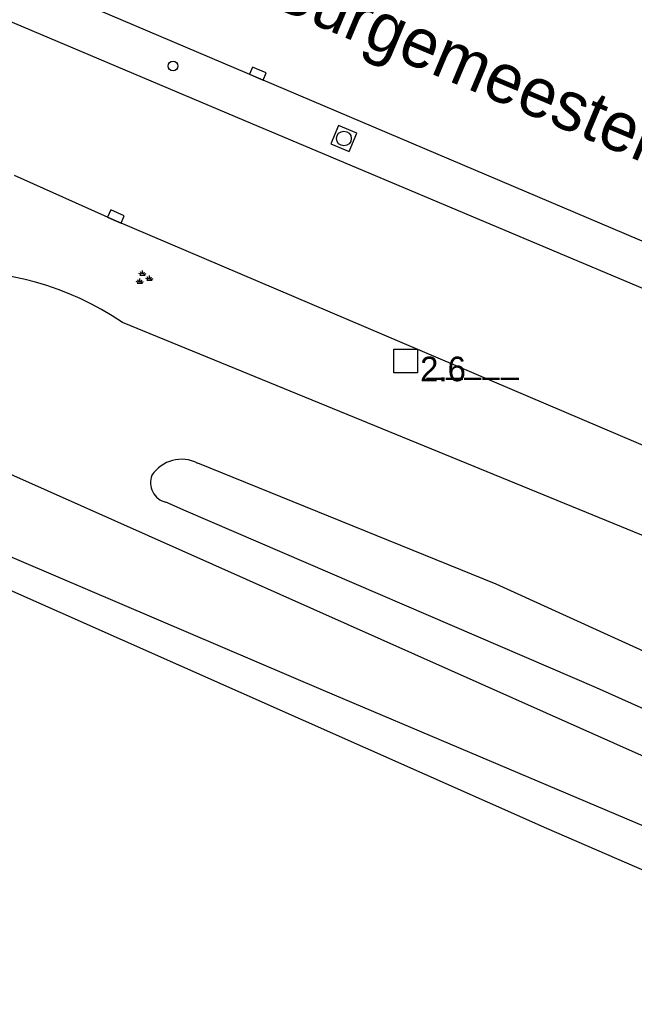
# Model space of a CAD drawing. Extents: x 136000 to 138005, y 398500 to 400500.
# Drawn here: x 136443.54 to 136474.73, y 399012.55 to 399062.04 of the extents above; entities that cross this region are included whole.
import ezdxf

# ---------------------------------------------------------------- set-up
doc = ezdxf.new("R2010")
doc.units = 0
for name, color, linetype in [('gg-afsc-faunaraster', 7, 'Continuous'), ('gg-anno-openbare ruimte label', 7, 'Continuous'), ('gg-knt-BGT kruinlijn', 7, 'Continuous'), ('gg-knt-verharding', 7, 'Continuous'), ('gg-kntw-bovenkant insteek waterloop', 7, 'Continuous'), ('gg-kntw-waterlijn', 7, 'Continuous'), ('gt-anno-nummer hm paal', 7, 'Continuous'), ('gt-symb-groenvak', 7, 'Continuous'), ('gt-symb-hm paal', 7, 'Continuous'), ('gt-symb-kolk', 7, 'Continuous'), ('gt-symb-rioolschacht', 7, 'Continuous'), ('gt-symb-verkeersregelinstallatiepaal', 7, 'Continuous')]:
    doc.layers.add(name, color=color, linetype=linetype)

# ---------------------------------------------------------------- blocks, each defined once
blk = doc.blocks.new('gt0-HMpaal')
at = {"layer": 'gt-symb-hm paal'}
blk.add_lwpolyline([(-0.6, 0.6), (0.6, 0.6), (0.6, -0.6), (-0.6, -0.6)], close=True, dxfattribs=at)
blk = doc.blocks.new('gt0-RS')
at = {"layer": 'gt-symb-rioolschacht'}
blk.add_lwpolyline([(-0.5, -0.5), (0.5, -0.5), (0.5, 0.5), (-0.5, 0.5)], close=True, dxfattribs=at)
blk.add_circle((0, 0), 0.375, dxfattribs=at)
blk = doc.blocks.new('gt0-KOLK')
at = {"layer": 'gt-symb-kolk'}
blk.add_lwpolyline([(0, 0), (0.375, 0), (0.375, 0.4), (-0.375, 0.4), (-0.375, 0), (0, 0)], dxfattribs=at)
blk = doc.blocks.new('gt0-VIPAAL')
at = {"layer": 'gt-symb-verkeersregelinstallatiepaal'}
blk.add_circle((0, 0), 0.25, dxfattribs=at)
blk = doc.blocks.new('gt0-GRVAK')
at = {"layer": 'gt-symb-groenvak'}
for p, q in [((-0.11, 0.189), (-0.228, 0.24)), ((-0.182, 0.153), (0.088, 0.153)), ((-0.091, 0.211), (-0.156, 0.322)), ((-0.047, 0.214), (-0.047, 0.393)), ((-0.004, 0.211), (0.061, 0.322)), ((0.015, 0.189), (0.133, 0.24)), ((0.262, -0.052), (0.197, 0.059)), ((0.305, -0.049), (0.305, 0.13)), ((0.349, -0.052), (0.414, 0.059)), ((-0.245, -0.228), (-0.363, -0.177)), ((-0.318, -0.264), (-0.047, -0.264)), ((-0.226, -0.206), (-0.291, -0.095)), ((-0.183, -0.203), (-0.183, -0.024)), ((-0.139, -0.206), (-0.074, -0.095)), ((-0.12, -0.228), (-0.002, -0.177)), ((0.243, -0.074), (0.125, -0.023)), ((0.17, -0.11), (0.441, -0.11)), ((0.368, -0.074), (0.486, -0.023))]:
    blk.add_line(p, q, dxfattribs=at)

msp = doc.modelspace()

# ---------------------------------------------------------------- linework, layer by layer
at = {"layer": 'gg-afsc-faunaraster'}
msp.add_lwpolyline([(136431.414, 399044.158), (136514.206, 399007.255), (136539.616, 398995.618), (136551.946, 399002.563)], dxfattribs=at)
at = {"layer": 'gg-knt-BGT kruinlijn'}
msp.add_lwpolyline([(136551.946, 399002.563), (136549.024, 399003.963), (136505.377, 399023.463), (136448.758, 399046.668)], dxfattribs=at)
msp.add_arc((136440.225, 399033.999), 15.274, 56.0389, 128.4217, dxfattribs=at)
at = {"layer": 'gg-knt-verharding'}
for points in [[(136558.328, 399015.106), (136555.989, 399016.185), (136544.437, 399021.341), (136529.311, 399027.847), (136514.561, 399034.12), (136496.641, 399041.7), (136478.15, 399049.499), (136445.546, 399063.373), (136443.73, 399064.107)], [(136442.845, 399062.044), (136454.925, 399056.934), (136490.874, 399041.766), (136515.717, 399031.307), (136533.222, 399023.897), (136552.453, 399015.442), (136557.468, 399013.147)], [(136489.365, 399034.534), (136476.65, 399039.8), (136448.346, 399051.86), (136443.289, 399054.125)]]:
    msp.add_lwpolyline(points, dxfattribs=at)
at = {"layer": 'gg-kntw-bovenkant insteek waterloop'}
for points in [[(136503.497, 399008.856), (136481.234, 399018.539), (136458.963, 399027.991), (136440.137, 399036.018), (136432.444, 399039.463)], [(136535.49, 399002.73), (136533.925, 399003.465), (136528.964, 399005.138), (136515.336, 399011.385), (136505.879, 399015.999), (136467.718, 399033.374), (136452.581, 399039.515)], [(136534.05, 398999.76), (136532.597, 399000.408), (136529.774, 399001.989), (136518.205, 399007.428), (136507.023, 399012.788), (136472.799, 399028.112), (136451.984, 399037.079), (136450.96, 399037.541)]]:
    msp.add_lwpolyline(points, dxfattribs=at)
for centre, radius, start, end in [((136451.75, 399037.94), 1.78, 62.1668, 147.0849), ((136451.212, 399038.536), 1.027, 158.7805, 255.7824)]:
    msp.add_arc(centre, radius, start, end, dxfattribs=at)
at = {"layer": 'gg-kntw-waterlijn'}
msp.add_lwpolyline([(136433.215, 399037.446), (136470.279, 399020.988), (136505.43, 399005.746), (136508.859, 399004.032), (136514.765, 398996.792)], dxfattribs=at)

# ---------------------------------------------------------------- block references
at = {"layer": 'gt-symb-groenvak'}
msp.add_blockref('gt0-GRVAK', (136449.825, 399048.916), dxfattribs=at)
at = {"layer": 'gt-symb-hm paal'}
msp.add_blockref('gt0-HMpaal', (136463.128, 399044.711), dxfattribs=at)
at = {"layer": 'gt-symb-kolk'}
for p, rotation in [((136455.551, 399059.114), -23.025492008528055), ((136448.346, 399051.86), -24.131125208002)]:
    msp.add_blockref('gt0-KOLK', p, dxfattribs=dict(at, rotation=rotation))
at = {"layer": 'gt-symb-rioolschacht', "rotation": -22.769726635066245}
msp.add_blockref('gt0-RS', (136459.993, 399056.004), dxfattribs=at)
at = {"layer": 'gt-symb-verkeersregelinstallatiepaal'}
msp.add_blockref('gt0-VIPAAL', (136451.325, 399059.68), dxfattribs=at)

# ---------------------------------------------------------------- texts
at = {"layer": 'gg-anno-openbare ruimte label'}
msp.add_text('Burgemeester Bechtweg', height=2.5, rotation=337.2, dxfattribs=at).set_placement((136456.085, 399062.792))
at = {"layer": 'gt-anno-nummer hm paal'}
msp.add_text('2.6', height=1.25, dxfattribs=at).set_placement((136463.86, 399043.681))
at = {"layer": 'gt-symb-hm paal'}
msp.add_text('_____', height=1.25, dxfattribs=at).set_placement((136464.209, 399044.107))

doc.saveas('drawing.dxf')
